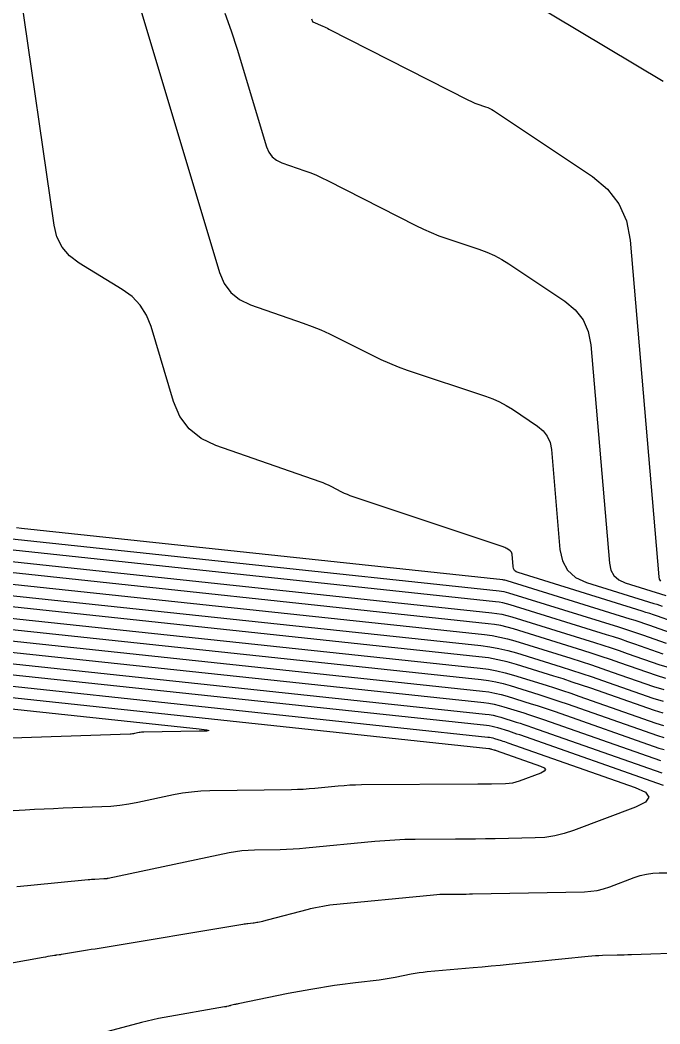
# Model space of a CAD drawing. Extents: x 1354696 to 1366163, y 660729 to 670380.
# Drawn here: x 1362146.1 to 1362199.9, y 664834.4 to 664918.9 of the extents above; entities that cross this region are included whole.
import ezdxf

# ---------------------------------------------------------------- set-up
doc = ezdxf.new("R2010")
doc.units = 0
doc.layers.add('R_Contours', color=7, linetype='Continuous')

msp = doc.modelspace()

# ---------------------------------------------------------------- linework, layer by layer
at = {"layer": 'R_Contours'}
for points in [[(1362200.943, 664868.264), (1362199.666, 664868.712), (1362199.346, 664868.823), (1362199.026, 664868.93), (1362198.704, 664869.035), (1362198.382, 664869.137), (1362187.955, 664872.38), (1362187.783, 664872.458), (1362187.656, 664872.571), (1362187.572, 664872.72), (1362187.533, 664872.905), (1362187.444, 664873.945), (1362187.428, 664874.027), (1362187.397, 664874.099), (1362187.349, 664874.162), (1362187.285, 664874.215), (1362186.996, 664874.407), (1362186.922, 664874.453), (1362186.846, 664874.494), (1362186.768, 664874.529), (1362186.687, 664874.559), (1362174.076, 664878.77), (1362173.838, 664878.855), (1362173.604, 664878.948), (1362173.373, 664879.05), (1362173.146, 664879.16), (1362172.245, 664879.62), (1362172.018, 664879.731), (1362171.788, 664879.834), (1362171.554, 664879.929), (1362171.317, 664880.016), (1362162.55, 664883.066), (1362161.302, 664883.655), (1362160.291, 664884.472), (1362159.518, 664885.517), (1362158.984, 664886.79), (1362157.097, 664893.078), (1362156.717, 664894.035), (1362156.187, 664894.876), (1362155.507, 664895.601), (1362154.676, 664896.21), (1362151.051, 664898.411), (1362150.239, 664899.024), (1362149.616, 664899.762), (1362149.182, 664900.624), (1362148.937, 664901.611), (1362146.124, 664921.196)], [(1362188.371, 664920.789), (1362200.14, 664913.723)], [(1362155.98, 664920.538), (1362162.854, 664897.623), (1362163.243, 664896.699), (1362163.804, 664895.94), (1362164.538, 664895.347), (1362165.444, 664894.919), (1362169.889, 664893.373), (1362170.64, 664893.097), (1362171.381, 664892.796), (1362172.111, 664892.47), (1362172.83, 664892.118), (1362175.684, 664890.661), (1362176.403, 664890.311), (1362177.134, 664889.988), (1362177.876, 664889.693), (1362178.631, 664889.425), (1362185.226, 664887.223), (1362185.818, 664887.003), (1362186.391, 664886.746), (1362186.946, 664886.451), (1362187.482, 664886.118), (1362189.59, 664884.71), (1362190.058, 664884.323), (1362190.408, 664883.866), (1362190.639, 664883.34), (1362190.752, 664882.743), (1362191.47, 664874.337), (1362191.678, 664873.363), (1362192.119, 664872.576), (1362192.793, 664871.976), (1362193.7, 664871.564), (1362199.38, 664869.797), (1362199.611, 664869.724), (1362199.84, 664869.65), (1362200.07, 664869.573)], [(1362163.286, 664919.453), (1362163.842, 664917.952), (1362164.334, 664916.427), (1362166.804, 664908.193), (1362166.995, 664907.738), (1362167.271, 664907.365), (1362167.633, 664907.073), (1362168.079, 664906.862), (1362170.033, 664906.182), (1362170.518, 664906.004), (1362170.996, 664905.81), (1362171.467, 664905.599), (1362171.932, 664905.372), (1362179.362, 664901.58), (1362179.999, 664901.27), (1362180.645, 664900.984), (1362181.302, 664900.723), (1362181.97, 664900.486), (1362184.66, 664899.588), (1362185.322, 664899.342), (1362185.963, 664899.054), (1362186.584, 664898.724), (1362187.184, 664898.351), (1362191.896, 664895.205), (1362192.768, 664894.484), (1362193.419, 664893.633), (1362193.85, 664892.652), (1362194.061, 664891.541), (1362195.628, 664873.184), (1362195.753, 664872.599), (1362196.017, 664872.126), (1362196.422, 664871.766), (1362196.967, 664871.519), (1362200.379, 664870.458)], [(1362170.577, 664918.963), (1362170.67, 664918.738), (1362170.675, 664918.729), (1362170.681, 664918.721), (1362170.689, 664918.714), (1362170.698, 664918.709), (1362171.537, 664918.349), (1362171.666, 664918.292), (1362171.795, 664918.233), (1362171.922, 664918.172), (1362172.048, 664918.109), (1362183.8, 664912.111), (1362183.971, 664912.028), (1362184.144, 664911.951), (1362184.321, 664911.881), (1362184.499, 664911.817), (1362185.221, 664911.577), (1362185.398, 664911.511), (1362185.57, 664911.434), (1362185.736, 664911.345), (1362185.897, 664911.245), (1362194.201, 664905.7), (1362195.477, 664904.646), (1362196.43, 664903.401), (1362197.061, 664901.965), (1362197.369, 664900.339), (1362199.786, 664872.031), (1362199.828, 664871.835), (1362199.916, 664871.677)], [(1362200.676, 664867.354), (1362199.034, 664867.93), (1362198.623, 664868.072), (1362198.211, 664868.211), (1362197.798, 664868.346), (1362197.383, 664868.477), (1362187.03, 664871.697), (1362186.939, 664871.723), (1362186.847, 664871.744), (1362186.755, 664871.761), (1362186.661, 664871.773), (1362146.193, 664876.094), (1362145.788, 664876.159)], [(1362142.215, 664875.564), (1362186.355, 664870.852), (1362186.56, 664870.825), (1362186.762, 664870.788), (1362186.963, 664870.741), (1362187.162, 664870.685), (1362196.385, 664867.816), (1362196.891, 664867.656), (1362197.397, 664867.492), (1362197.9, 664867.322), (1362198.403, 664867.149), (1362200.408, 664866.444)], [(1362200.141, 664865.535), (1362197.771, 664866.367), (1362197.177, 664866.572), (1362196.582, 664866.772), (1362195.985, 664866.967), (1362195.386, 664867.156), (1362187.294, 664869.673), (1362186.987, 664869.76), (1362186.677, 664869.832), (1362186.365, 664869.889), (1362186.049, 664869.931), (1362142.348, 664874.596)], [(1362142.482, 664873.628), (1362185.742, 664869.009), (1362186.17, 664868.953), (1362186.593, 664868.876), (1362187.011, 664868.779), (1362187.426, 664868.661), (1362194.388, 664866.496), (1362195.079, 664866.277), (1362195.767, 664866.053), (1362196.454, 664865.822), (1362197.139, 664865.585), (1362199.874, 664864.625), (1362200.562, 664864.418)], [(1362200.387, 664863.48), (1362199.606, 664863.715), (1362196.507, 664864.804), (1362195.731, 664865.072), (1362194.953, 664865.334), (1362194.172, 664865.588), (1362193.389, 664865.835), (1362187.558, 664867.649), (1362187.035, 664867.798), (1362186.508, 664867.92), (1362185.975, 664868.017), (1362185.436, 664868.088), (1362142.616, 664872.66)], [(1362142.749, 664871.691), (1362185.13, 664867.167), (1362185.78, 664867.081), (1362186.423, 664866.965), (1362187.06, 664866.817), (1362187.69, 664866.637), (1362192.391, 664865.175), (1362193.266, 664864.899), (1362194.138, 664864.614), (1362195.008, 664864.322), (1362195.875, 664864.022), (1362199.339, 664862.806), (1362200.211, 664862.543)], [(1362142.883, 664870.723), (1362184.824, 664866.245), (1362185.585, 664866.145), (1362186.338, 664866.009), (1362187.084, 664865.835), (1362187.822, 664865.625), (1362191.585, 664864.455), (1362192.456, 664864.18), (1362193.324, 664863.897), (1362194.19, 664863.606), (1362195.053, 664863.307), (1362199.282, 664861.822), (1362200.14, 664861.564)], [(1362200.161, 664860.548), (1362199.411, 664860.774), (1362194.058, 664862.653), (1362193.286, 664862.92), (1362192.511, 664863.181), (1362191.734, 664863.434), (1362190.954, 664863.68), (1362187.832, 664864.651), (1362187.047, 664864.875), (1362186.254, 664865.059), (1362185.454, 664865.204), (1362184.645, 664865.31), (1362143.017, 664869.755)], [(1362143.151, 664868.787), (1362184.753, 664864.345), (1362185.467, 664864.251), (1362186.174, 664864.123), (1362186.873, 664863.96), (1362187.566, 664863.763), (1362190.323, 664862.906), (1362191.011, 664862.688), (1362191.697, 664862.465), (1362192.381, 664862.235), (1362193.063, 664861.999), (1362199.539, 664859.725), (1362200.182, 664859.531)], [(1362143.016, 664867.847), (1362184.86, 664863.38), (1362185.48, 664863.298), (1362186.093, 664863.187), (1362186.7, 664863.046), (1362187.301, 664862.875), (1362189.692, 664862.131), (1362190.289, 664861.942), (1362190.884, 664861.749), (1362191.477, 664861.549), (1362192.069, 664861.344), (1362199.668, 664858.676), (1362200.203, 664858.515)], [(1362142.71, 664866.926), (1362184.968, 664862.414), (1362185.493, 664862.345), (1362186.012, 664862.251), (1362186.526, 664862.131), (1362187.035, 664861.986), (1362189.061, 664861.357), (1362189.566, 664861.197), (1362190.07, 664861.032), (1362190.573, 664860.864), (1362191.074, 664860.69), (1362199.796, 664857.628), (1362200.224, 664857.499)], [(1362142.403, 664866.004), (1362185.076, 664861.449), (1362185.506, 664861.392), (1362185.931, 664861.315), (1362186.353, 664861.217), (1362186.77, 664861.098), (1362188.429, 664860.582), (1362188.844, 664860.451), (1362189.257, 664860.316), (1362189.669, 664860.178), (1362190.079, 664860.036), (1362199.924, 664856.579)], [(1362142.097, 664865.083), (1362185.184, 664860.483), (1362185.519, 664860.439), (1362185.851, 664860.379), (1362186.179, 664860.302), (1362186.504, 664860.21), (1362187.798, 664859.807), (1362188.121, 664859.705), (1362188.443, 664859.6), (1362188.764, 664859.493), (1362189.084, 664859.382), (1362200.053, 664855.531)], [(1362200.181, 664854.482), (1362188.09, 664858.728), (1362187.86, 664858.807), (1362187.63, 664858.884), (1362187.399, 664858.96), (1362187.167, 664859.033), (1362186.239, 664859.322), (1362186.005, 664859.388), (1362185.77, 664859.443), (1362185.532, 664859.486), (1362185.291, 664859.518), (1362141.791, 664864.162)], [(1362141.485, 664863.241), (1362185.399, 664858.552), (1362185.545, 664858.533), (1362185.689, 664858.507), (1362185.832, 664858.474), (1362185.973, 664858.433), (1362186.536, 664858.258), (1362186.676, 664858.214), (1362186.816, 664858.168), (1362186.956, 664858.121), (1362187.095, 664858.073), (1362197.803, 664854.313), (1362198.658, 664853.911), (1362198.946, 664853.501), (1362198.668, 664853.084), (1362197.824, 664852.66), (1362192.626, 664850.689), (1362191.836, 664850.427), (1362191.033, 664850.235), (1362190.217, 664850.114), (1362189.386, 664850.062), (1362186.039, 664849.997), (1362185.202, 664849.982), (1362184.365, 664849.97), (1362183.527, 664849.96), (1362182.69, 664849.954), (1362179.288, 664849.934), (1362178.442, 664849.919), (1362177.597, 664849.885), (1362176.754, 664849.831), (1362175.911, 664849.759), (1362170.112, 664849.19), (1362169.574, 664849.143), (1362169.036, 664849.107), (1362168.496, 664849.082), (1362167.957, 664849.069), (1362165.796, 664849.038), (1362165.257, 664849.017), (1362164.722, 664848.97), (1362164.189, 664848.897), (1362163.659, 664848.799), (1362153.493, 664846.65), (1362153.464, 664846.645), (1362153.434, 664846.641), (1362153.404, 664846.638), (1362153.374, 664846.636), (1362153.253, 664846.632), (1362153.223, 664846.63), (1362153.193, 664846.629), (1362153.163, 664846.628), (1362153.132, 664846.626), (1362152.367, 664846.581), (1362152.23, 664846.573), (1362152.092, 664846.563), (1362151.955, 664846.551), (1362151.818, 664846.538), (1362146.99, 664846.064), (1362146.697, 664846.034), (1362146.403, 664846.004), (1362146.11, 664845.973), (1362145.817, 664845.942)], [(1362141.179, 664862.319), (1362185.507, 664857.587), (1362185.558, 664857.58), (1362185.608, 664857.571), (1362185.658, 664857.559), (1362185.708, 664857.545), (1362185.905, 664857.484), (1362185.954, 664857.468), (1362186.003, 664857.452), (1362186.052, 664857.436), (1362186.1, 664857.419), (1362189.848, 664856.103), (1362190.147, 664855.962), (1362190.247, 664855.819), (1362190.15, 664855.673), (1362189.855, 664855.525), (1362188.036, 664854.835), (1362187.759, 664854.743), (1362187.478, 664854.676), (1362187.193, 664854.634), (1362186.902, 664854.616), (1362185.731, 664854.593), (1362185.438, 664854.587), (1362185.145, 664854.583), (1362184.852, 664854.58), (1362184.559, 664854.578), (1362174.789, 664854.52), (1362174.298, 664854.511), (1362173.808, 664854.491), (1362173.319, 664854.46), (1362172.83, 664854.418), (1362170.875, 664854.226), (1362170.386, 664854.184), (1362169.897, 664854.151), (1362169.407, 664854.129), (1362168.916, 664854.116), (1362162.037, 664854.017), (1362161.271, 664853.987), (1362160.508, 664853.921), (1362159.749, 664853.817), (1362158.995, 664853.677), (1362155.986, 664853.041), (1362155.232, 664852.898), (1362154.473, 664852.789), (1362153.711, 664852.712), (1362152.945, 664852.669), (1362149.695, 664852.555), (1362148.898, 664852.525), (1362148.1, 664852.49), (1362147.303, 664852.451), (1362146.506, 664852.407), (1362139.926, 664852.024)], [(1362140.872, 664861.398), (1362161.151, 664859.233), (1362161.754, 664859.156), (1362161.954, 664859.098), (1362161.75, 664859.059), (1362161.142, 664859.038), (1362156.476, 664858.97), (1362156.38, 664858.966), (1362156.284, 664858.958), (1362156.189, 664858.945), (1362156.095, 664858.927), (1362155.717, 664858.848), (1362155.623, 664858.83), (1362155.528, 664858.816), (1362155.432, 664858.806), (1362155.336, 664858.801), (1362143.697, 664858.394)], [(1362139.89, 664838.579), (1362148.031, 664840.031), (1362148.24, 664840.068), (1362148.45, 664840.106), (1362148.982, 664840.201), (1362149.031, 664840.209), (1362149.079, 664840.216), (1362149.127, 664840.223), (1362149.176, 664840.228), (1362149.37, 664840.248), (1362149.419, 664840.253), (1362149.467, 664840.259), (1362149.516, 664840.266), (1362149.564, 664840.274), (1362151.422, 664840.586), (1362151.748, 664840.64), (1362152.073, 664840.695), (1362152.399, 664840.749), (1362152.725, 664840.803), (1362164.823, 664842.813), (1362164.928, 664842.83), (1362165.034, 664842.845), (1362165.139, 664842.86), (1362165.245, 664842.872), (1362165.674, 664842.922), (1362165.776, 664842.935), (1362165.878, 664842.95), (1362165.98, 664842.967), (1362166.081, 664842.986), (1362166.486, 664843.068), (1362166.587, 664843.089), (1362166.688, 664843.112), (1362166.788, 664843.136), (1362166.888, 664843.162), (1362170.347, 664844.08), (1362170.494, 664844.118), (1362170.64, 664844.153), (1362170.788, 664844.186), (1362170.935, 664844.217), (1362171.528, 664844.337), (1362171.676, 664844.365), (1362171.825, 664844.389), (1362171.974, 664844.409), (1362172.124, 664844.426), (1362180.836, 664845.28), (1362181.11, 664845.304), (1362181.384, 664845.321), (1362181.659, 664845.332), (1362181.934, 664845.337), (1362183.034, 664845.343), (1362183.309, 664845.345), (1362183.584, 664845.348), (1362183.86, 664845.352), (1362184.135, 664845.357), (1362193.538, 664845.541), (1362194.081, 664845.575), (1362194.615, 664845.655), (1362195.14, 664845.78), (1362195.656, 664845.951), (1362197.703, 664846.727), (1362198.22, 664846.897), (1362198.745, 664847.019), (1362199.279, 664847.092), (1362199.822, 664847.117), (1362205.075, 664847.127)], [(1362202.396, 664840.41), (1362197.493, 664840.231), (1362197.189, 664840.22), (1362196.885, 664840.211), (1362196.581, 664840.202), (1362196.277, 664840.195), (1362195.06, 664840.166), (1362194.756, 664840.156), (1362194.453, 664840.14), (1362194.15, 664840.118), (1362193.847, 664840.09), (1362187.194, 664839.416), (1362186.438, 664839.341), (1362185.682, 664839.268), (1362184.926, 664839.198), (1362184.169, 664839.13), (1362180.31, 664838.792), (1362179.97, 664838.757), (1362179.632, 664838.713), (1362179.295, 664838.659), (1362178.959, 664838.597), (1362177.619, 664838.326), (1362177.283, 664838.262), (1362176.947, 664838.205), (1362176.609, 664838.155), (1362176.27, 664838.113), (1362174.291, 664837.885), (1362173.849, 664837.831), (1362173.407, 664837.773), (1362172.966, 664837.709), (1362172.525, 664837.64), (1362170.541, 664837.319), (1362170.064, 664837.239), (1362169.588, 664837.155), (1362169.112, 664837.065), (1362168.638, 664836.971), (1362164.409, 664836.107), (1362164.337, 664836.092), (1362164.265, 664836.076), (1362164.194, 664836.06), (1362164.123, 664836.043), (1362163.778, 664835.957), (1362163.737, 664835.947), (1362163.696, 664835.937), (1362163.654, 664835.927), (1362163.613, 664835.917), (1362163.447, 664835.878), (1362163.405, 664835.869), (1362163.363, 664835.86), (1362163.321, 664835.851), (1362163.28, 664835.844), (1362158.208, 664834.954), (1362157.726, 664834.864), (1362157.247, 664834.763), (1362156.769, 664834.653), (1362156.294, 664834.532), (1362153.45, 664833.774)]]:
    msp.add_lwpolyline(points, dxfattribs=at)

doc.saveas('drawing.dxf')
